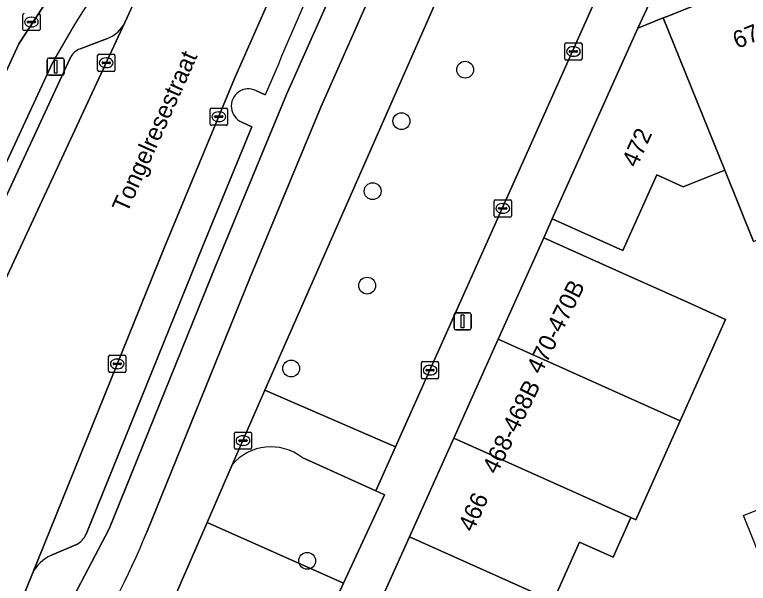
# Model space of a CAD drawing. Extents: x 162989 to 165008, y 383432 to 384338.
# Drawn here: x 163757.51 to 163800.09, y 383892.64 to 383925.63 of the extents above; entities that cross this region are included whole.
import ezdxf

# ---------------------------------------------------------------- set-up
doc = ezdxf.new("R2010")
doc.units = 0
for name, color, linetype in [('IMGEO_Boom', 7, 'Continuous'), ('IMGEO_Erf', 7, 'Continuous'), ('IMGEO_Fietspad_open', 7, 'Continuous'), ('IMGEO_Groenvoorziening', 7, 'Continuous'), ('IMGEO_Kolk', 7, 'Continuous'), ('IMGEO_Lichtmast', 7, 'Continuous'), ('IMGEO_Openbare_ruimte_label', 7, 'Continuous'), ('IMGEO_Pand', 7, 'Continuous'), ('IMGEO_Pand_nummerreeks', 7, 'Continuous'), ('IMGEO_Pand_vergunning_verleend', 7, 'Continuous'), ('IMGEO_Parkeervlak_open', 7, 'Continuous'), ('IMGEO_Rijbaan_lokaal_gesloten', 7, 'Continuous'), ('IMGEO_Verkeerseiland_open', 7, 'Continuous'), ('IMGEO_Voetpad_open', 7, 'Continuous')]:
    doc.layers.add(name, color=color, linetype=linetype)

msp = doc.modelspace()

# ---------------------------------------------------------------- linework, layer by layer
at = {"layer": 'IMGEO_Boom'}
for centre in [(163783.656, 383922.436), (163779.958, 383919.451), (163778.287, 383915.389), (163777.973, 383909.91), (163773.558, 383905.102), (163774.49, 383893.946)]:
    msp.add_circle(centre, 0.489, dxfattribs=at)
at = {"layer": 'IMGEO_Erf'}
msp.add_lwpolyline([(163800.392, 383912.477), (163798.718, 383916.612), (163796.316, 383915.641), (163794.783, 383916.328), (163792.813, 383911.939), (163788.708, 383913.782), (163788.217, 383912.69), (163792.779, 383910.642), (163796.555, 383908.947), (163798.772, 383907.952), (163796.126, 383902.059), (163793.554, 383896.331), (163793.277, 383896.455), (163792.241, 383894.148), (163790.301, 383895.019), (163788.764, 383891.596), (163788.171, 383890.275), (163786.122, 383885.713), (163785.642, 383885.928), (163784.611, 383883.632), (163785.406, 383883.235), (163801.81, 383878.728)], dxfattribs=at)
at = {"layer": 'IMGEO_Fietspad_open'}
for points in [[(163791.65, 383961.052), (163780.183, 383936.438), (163779.432, 383934.804), (163773.298, 383920.997), (163769.172, 383911.032), (163762.996, 383895.792), (163759.509, 383889.159), (163757.08, 383883.986), (163754.892, 383878.688), (163753.427, 383875.029), (163755.541, 383874.377), (163759.16, 383883.306), (163761.346, 383888.133)], [(163765.179, 383895.611), (163771.153, 383910.346), (163775.275, 383920.253), (163781.333, 383933.941)], [(163761.575, 383929.772), (163757.761, 383923.938), (163746.288, 383898.935), (163743.019, 383890.611), (163739.098, 383882.137), (163737.986, 383879.797), (163740.042, 383879.162), (163741.274, 383881.816), (163745.172, 383890.243), (163746.984, 383895.04), (163750, 383901.91), (163759.71, 383922.838)]]:
    msp.add_lwpolyline(points, dxfattribs=at)
for centre, radius, start, end in [((163806.498, 383897.321), 53.294, 144.0335, 151.3929), ((163719.213, 383914.45), 49.677, 328.0099, 337.7134)]:
    msp.add_arc(centre, radius, start, end, dxfattribs=at)
at = {"layer": 'IMGEO_Groenvoorziening'}
for points in [[(163783.211, 383929.241), (163772.036, 383903.853), (163779.619, 383900.563), (163791.052, 383926.094), (163786.762, 383927.694)], [(163764.618, 383886.843), (163774.913, 383888.97), (163776.604, 383892.642), (163768.685, 383896.176)]]:
    msp.add_lwpolyline(points, close=True, dxfattribs=at)
for points in [[(163778.968, 383897.775), (163778.471, 383898), (163774.198, 383899.93)], [(163770.135, 383899.504), (163768.685, 383896.176), (163776.604, 383892.642), (163778.968, 383897.775)]]:
    msp.add_lwpolyline(points, dxfattribs=at)
msp.add_arc((163772.386, 383897.625), 2.932, 51.8289, 140.1421, dxfattribs=at)
at = {"layer": 'IMGEO_Kolk'}
for p, q in [((163757.984, 383924.776), (163757.984, 383925.628)), ((163758.472, 383925.482), (163758.497, 383925.482)), ((163758.985, 383925.628), (163758.985, 383924.776)), ((163758.243, 383925.196), (163758.243, 383925.208)), ((163758.681, 383925.159), (163758.283, 383925.159)), ((163758.286, 383925.245), (163758.684, 383925.245)), ((163758.727, 383925.208), (163758.727, 383925.196)), ((163758.911, 383924.702), (163758.059, 383924.702)), ((163758.495, 383924.922), (163758.47, 383924.922)), ((163789.438, 383923.066), (163789.438, 383923.918)), ((163789.513, 383923.992), (163790.365, 383923.992)), ((163789.926, 383923.772), (163789.951, 383923.772)), ((163790.439, 383923.918), (163790.439, 383923.066)), ((163762.401, 383923.336), (163763.253, 383923.336)), ((163789.697, 383923.486), (163789.697, 383923.498)), ((163790.135, 383923.449), (163789.737, 383923.449)), ((163789.74, 383923.535), (163790.138, 383923.535)), ((163790.181, 383923.498), (163790.181, 383923.486)), ((163762.326, 383922.41), (163762.326, 383923.262)), ((163762.814, 383923.116), (163762.839, 383923.116)), ((163763.327, 383923.262), (163763.327, 383922.41)), ((163790.365, 383922.992), (163789.513, 383922.992)), ((163789.949, 383923.212), (163789.924, 383923.212)), ((163762.585, 383922.83), (163762.585, 383922.842)), ((163763.023, 383922.793), (163762.625, 383922.793)), ((163762.628, 383922.879), (163763.026, 383922.879)), ((163762.837, 383922.556), (163762.812, 383922.556)), ((163763.069, 383922.842), (163763.069, 383922.83)), ((163763.253, 383922.336), (163762.401, 383922.336)), ((163768.86, 383919.283), (163768.86, 383920.135)), ((163768.935, 383920.209), (163769.787, 383920.209)), ((163769.348, 383919.989), (163769.373, 383919.989)), ((163769.861, 383920.135), (163769.861, 383919.283)), ((163769.119, 383919.703), (163769.119, 383919.715)), ((163769.557, 383919.666), (163769.159, 383919.666)), ((163769.162, 383919.752), (163769.56, 383919.752)), ((163769.603, 383919.715), (163769.603, 383919.703)), ((163769.787, 383919.209), (163768.935, 383919.209)), ((163769.371, 383919.429), (163769.346, 383919.429)), ((163785.341, 383913.963), (163785.341, 383914.815)), ((163785.416, 383914.889), (163786.268, 383914.889)), ((163786.342, 383914.815), (163786.342, 383913.963)), ((163785.6, 383914.383), (163785.6, 383914.395)), ((163785.643, 383914.432), (163786.041, 383914.432)), ((163785.829, 383914.669), (163785.854, 383914.669)), ((163786.084, 383914.395), (163786.084, 383914.383)), ((163786.038, 383914.346), (163785.64, 383914.346)), ((163785.852, 383914.109), (163785.827, 383914.109)), ((163786.268, 383913.889), (163785.416, 383913.889)), ((163763.04, 383905.87), (163763.892, 383905.87)), ((163762.965, 383904.944), (163762.965, 383905.796)), ((163763.453, 383905.65), (163763.478, 383905.65)), ((163763.966, 383905.796), (163763.966, 383904.944)), ((163781.192, 383905.505), (163782.044, 383905.505)), ((163763.224, 383905.364), (163763.224, 383905.376)), ((163763.662, 383905.327), (163763.264, 383905.327)), ((163763.267, 383905.413), (163763.665, 383905.413)), ((163763.476, 383905.09), (163763.451, 383905.09)), ((163763.708, 383905.376), (163763.708, 383905.364)), ((163781.117, 383904.579), (163781.117, 383905.431)), ((163781.376, 383904.999), (163781.376, 383905.011)), ((163781.419, 383905.048), (163781.817, 383905.048)), ((163781.605, 383905.285), (163781.63, 383905.285)), ((163781.86, 383905.011), (163781.86, 383904.999)), ((163782.118, 383905.431), (163782.118, 383904.579)), ((163763.892, 383904.87), (163763.04, 383904.87)), ((163781.814, 383904.962), (163781.416, 383904.962)), ((163781.628, 383904.725), (163781.603, 383904.725)), ((163782.044, 383904.505), (163781.192, 383904.505)), ((163770.263, 383900.491), (163770.263, 383901.343)), ((163770.338, 383901.417), (163771.19, 383901.417)), ((163770.751, 383901.197), (163770.776, 383901.197)), ((163771.264, 383901.343), (163771.264, 383900.491)), ((163770.522, 383900.911), (163770.522, 383900.923)), ((163770.96, 383900.874), (163770.562, 383900.874)), ((163770.565, 383900.96), (163770.963, 383900.96)), ((163771.006, 383900.923), (163771.006, 383900.911)), ((163771.19, 383900.417), (163770.338, 383900.417)), ((163770.774, 383900.637), (163770.749, 383900.637))]:
    msp.add_line(p, q, dxfattribs=at)
for points in [[(163757.984, 383924.776), (163757.984, 383925.628)], [(163758.985, 383925.628), (163758.985, 383924.776)], [(163758.911, 383924.702), (163758.059, 383924.702)], [(163789.438, 383923.066), (163789.438, 383923.918)], [(163789.513, 383923.992), (163790.365, 383923.992)], [(163790.439, 383923.918), (163790.439, 383923.066)], [(163762.401, 383923.336), (163763.253, 383923.336)], [(163762.326, 383922.41), (163762.326, 383923.262)], [(163763.327, 383923.262), (163763.327, 383922.41)], [(163790.365, 383922.992), (163789.513, 383922.992)], [(163763.253, 383922.336), (163762.401, 383922.336)], [(163768.86, 383919.283), (163768.86, 383920.135)], [(163768.935, 383920.209), (163769.787, 383920.209)], [(163769.861, 383920.135), (163769.861, 383919.283)], [(163769.787, 383919.209), (163768.935, 383919.209)], [(163785.341, 383913.963), (163785.341, 383914.815)], [(163785.416, 383914.889), (163786.268, 383914.889)], [(163786.342, 383914.815), (163786.342, 383913.963)], [(163786.268, 383913.889), (163785.416, 383913.889)], [(163763.04, 383905.87), (163763.892, 383905.87)], [(163762.965, 383904.944), (163762.965, 383905.796)], [(163763.966, 383905.796), (163763.966, 383904.944)], [(163781.192, 383905.505), (163782.044, 383905.505)], [(163781.117, 383904.579), (163781.117, 383905.431)], [(163782.118, 383905.431), (163782.118, 383904.579)], [(163763.892, 383904.87), (163763.04, 383904.87)], [(163782.044, 383904.505), (163781.192, 383904.505)], [(163770.263, 383900.491), (163770.263, 383901.343)], [(163770.338, 383901.417), (163771.19, 383901.417)], [(163771.264, 383901.343), (163771.264, 383900.491)], [(163771.19, 383900.417), (163770.338, 383900.417)]]:
    msp.add_lwpolyline(points, dxfattribs=at)
for centre, radius, start, end in [((163758.061, 383925.626), 0.0765, 91.552, 178.448), ((163758.061, 383925.626), 0.0765, 91.552, 178.448), ((163758.909, 383925.626), 0.0765, 1.552, 88.448), ((163758.909, 383925.626), 0.0765, 1.552, 88.448), ((163758.283, 383925.205), 0.0403, 85.8775, 175.7526), ((163758.28, 383925.195), 0.0366, 178.938, 274.7102), ((163758.684, 383925.202), 0.043, 264.8664, 352.4533), ((163758.688, 383925.207), 0.0386, 1.7309, 96.639), ((163758.061, 383924.778), 0.0765, 181.552, 268.448), ((163758.061, 383924.778), 0.0765, 181.552, 268.448), ((163758.909, 383924.778), 0.0765, 271.552, 358.448), ((163758.909, 383924.778), 0.0765, 271.552, 358.448), ((163789.515, 383923.916), 0.0765, 91.552, 178.448), ((163789.515, 383923.916), 0.0765, 91.552, 178.448), ((163790.363, 383923.916), 0.0765, 1.552, 88.448), ((163790.363, 383923.916), 0.0765, 1.552, 88.448), ((163762.403, 383923.26), 0.0765, 91.552, 178.448), ((163762.403, 383923.26), 0.0765, 91.552, 178.448), ((163763.251, 383923.26), 0.0765, 1.552, 88.448), ((163763.251, 383923.26), 0.0765, 1.552, 88.448), ((163789.737, 383923.495), 0.0403, 85.8775, 175.7526), ((163789.734, 383923.485), 0.0366, 178.938, 274.7102), ((163790.138, 383923.492), 0.043, 264.8664, 352.4533), ((163790.142, 383923.497), 0.0386, 1.7309, 96.639), ((163789.515, 383923.068), 0.0765, 181.552, 268.448), ((163789.515, 383923.068), 0.0765, 181.552, 268.448), ((163790.363, 383923.068), 0.0765, 271.552, 358.448), ((163790.363, 383923.068), 0.0765, 271.552, 358.448), ((163762.625, 383922.839), 0.0403, 85.8775, 175.7526), ((163762.622, 383922.829), 0.0366, 178.938, 274.7102), ((163763.026, 383922.836), 0.043, 264.8664, 352.4533), ((163763.03, 383922.841), 0.0386, 1.7309, 96.639), ((163762.403, 383922.412), 0.0765, 181.552, 268.448), ((163762.403, 383922.412), 0.0765, 181.552, 268.448), ((163763.251, 383922.412), 0.0765, 271.552, 358.448), ((163763.251, 383922.412), 0.0765, 271.552, 358.448), ((163768.937, 383920.133), 0.0765, 91.552, 178.448), ((163768.937, 383920.133), 0.0765, 91.552, 178.448), ((163769.785, 383920.133), 0.0765, 1.552, 88.448), ((163769.785, 383920.133), 0.0765, 1.552, 88.448), ((163769.159, 383919.712), 0.0403, 85.8775, 175.7526), ((163769.156, 383919.702), 0.0366, 178.938, 274.7102), ((163769.56, 383919.709), 0.043, 264.8664, 352.4533), ((163769.564, 383919.714), 0.0386, 1.7309, 96.639), ((163768.937, 383919.285), 0.0765, 181.552, 268.448), ((163768.937, 383919.285), 0.0765, 181.552, 268.448), ((163769.785, 383919.285), 0.0765, 271.552, 358.448), ((163769.785, 383919.285), 0.0765, 271.552, 358.448), ((163785.418, 383914.813), 0.0765, 91.552, 178.448), ((163785.418, 383914.813), 0.0765, 91.552, 178.448), ((163786.266, 383914.813), 0.0765, 1.552, 88.448), ((163786.266, 383914.813), 0.0765, 1.552, 88.448), ((163785.64, 383914.392), 0.0403, 85.8775, 175.7526), ((163785.637, 383914.382), 0.0366, 178.938, 274.7102), ((163786.041, 383914.389), 0.043, 264.8664, 352.4533), ((163786.045, 383914.394), 0.0386, 1.7309, 96.639), ((163785.418, 383913.965), 0.0765, 181.552, 268.448), ((163785.418, 383913.965), 0.0765, 181.552, 268.448), ((163786.266, 383913.965), 0.0765, 271.552, 358.448), ((163786.266, 383913.965), 0.0765, 271.552, 358.448), ((163763.042, 383905.794), 0.0765, 91.552, 178.448), ((163763.042, 383905.794), 0.0765, 91.552, 178.448), ((163763.89, 383905.794), 0.0765, 1.552, 88.448), ((163763.89, 383905.794), 0.0765, 1.552, 88.448), ((163781.194, 383905.429), 0.0765, 91.552, 178.448), ((163781.194, 383905.429), 0.0765, 91.552, 178.448), ((163782.042, 383905.429), 0.0765, 1.552, 88.448), ((163782.042, 383905.429), 0.0765, 1.552, 88.448), ((163763.264, 383905.373), 0.0403, 85.8775, 175.7526), ((163763.261, 383905.363), 0.0366, 178.938, 274.7102), ((163763.665, 383905.37), 0.043, 264.8664, 352.4533), ((163763.669, 383905.375), 0.0386, 1.7309, 96.639), ((163781.416, 383905.008), 0.0403, 85.8775, 175.7526), ((163781.821, 383905.01), 0.0386, 1.7309, 96.639), ((163763.042, 383904.946), 0.0765, 181.552, 268.448), ((163763.042, 383904.946), 0.0765, 181.552, 268.448), ((163763.89, 383904.946), 0.0765, 271.552, 358.448), ((163763.89, 383904.946), 0.0765, 271.552, 358.448), ((163781.413, 383904.998), 0.0366, 178.938, 274.7102), ((163781.817, 383905.005), 0.043, 264.8664, 352.4533), ((163781.194, 383904.581), 0.0765, 181.552, 268.448), ((163781.194, 383904.581), 0.0765, 181.552, 268.448), ((163782.042, 383904.581), 0.0765, 271.552, 358.448), ((163782.042, 383904.581), 0.0765, 271.552, 358.448), ((163770.34, 383901.341), 0.0765, 91.552, 178.448), ((163770.34, 383901.341), 0.0765, 91.552, 178.448), ((163771.188, 383901.341), 0.0765, 1.552, 88.448), ((163771.188, 383901.341), 0.0765, 1.552, 88.448), ((163770.562, 383900.92), 0.0403, 85.8775, 175.7526), ((163770.559, 383900.91), 0.0366, 178.938, 274.7102), ((163770.963, 383900.917), 0.043, 264.8664, 352.4533), ((163770.967, 383900.922), 0.0386, 1.7309, 96.639), ((163770.34, 383900.493), 0.0765, 181.552, 268.448), ((163770.34, 383900.493), 0.0765, 181.552, 268.448), ((163771.188, 383900.493), 0.0765, 271.552, 358.448), ((163771.188, 383900.493), 0.0765, 271.552, 358.448)]:
    msp.add_arc(centre, radius, start, end, dxfattribs=at)
for centre, major_axis, ratio, start_param, end_param in [((163758.471, 383925.202), (-0.387, 0.002), 0.722429, 4.712389, 7.853982), ((163758.496, 383925.202), (-0.39, 0.002), 0.717154, 1.570796, 4.712389), ((163789.925, 383923.492), (-0.387, 0.002), 0.722429, 4.712389, 7.853982), ((163789.95, 383923.492), (-0.39, 0.002), 0.717154, 1.570796, 4.712389), ((163762.813, 383922.836), (-0.387, 0.002), 0.722429, 4.712389, 7.853982), ((163762.838, 383922.836), (-0.39, 0.002), 0.717154, 1.570796, 4.712389), ((163769.347, 383919.709), (-0.387, 0.002), 0.722429, 4.712389, 7.853982), ((163769.372, 383919.709), (-0.39, 0.002), 0.717154, 1.570796, 4.712389), ((163785.828, 383914.389), (-0.387, 0.002), 0.722429, 4.712389, 7.853982), ((163785.853, 383914.389), (-0.39, 0.002), 0.717154, 1.570796, 4.712389), ((163763.452, 383905.37), (-0.387, 0.002), 0.722429, 4.712389, 7.853982), ((163763.477, 383905.37), (-0.39, 0.002), 0.717154, 1.570796, 4.712389), ((163781.604, 383905.005), (-0.387, 0.002), 0.722429, 4.712389, 7.853982), ((163781.629, 383905.005), (-0.39, 0.002), 0.717154, 1.570796, 4.712389), ((163770.75, 383900.917), (-0.387, 0.002), 0.722429, 4.712389, 7.853982), ((163770.775, 383900.917), (-0.39, 0.002), 0.717154, 1.570796, 4.712389)]:
    msp.add_ellipse(centre, major_axis=major_axis, ratio=ratio, start_param=start_param, end_param=end_param, dxfattribs=at)
at = {"layer": 'IMGEO_Lichtmast'}
for p, q in [((163759.397, 383922.212), (163759.397, 383923.012)), ((163759.397, 383923.012), (163759.397, 383922.212)), ((163759.497, 383923.112), (163760.287, 383923.112)), ((163760.287, 383923.112), (163759.497, 383923.112)), ((163760.387, 383923.012), (163760.387, 383922.212)), ((163760.387, 383922.212), (163760.387, 383923.012)), ((163760.287, 383922.112), (163759.497, 383922.112)), ((163759.497, 383922.112), (163760.287, 383922.112)), ((163783.014, 383907.437), (163783.014, 383908.237)), ((163783.014, 383908.237), (163783.014, 383907.437)), ((163783.114, 383908.337), (163783.904, 383908.337)), ((163783.904, 383908.337), (163783.114, 383908.337)), ((163784.004, 383908.237), (163784.004, 383907.437)), ((163784.004, 383907.437), (163784.004, 383908.237)), ((163783.904, 383907.337), (163783.114, 383907.337)), ((163783.114, 383907.337), (163783.904, 383907.337))]:
    msp.add_line(p, q, dxfattribs=at)
for points in [[(163759.817, 383922.987), (163759.967, 383922.987), (163759.967, 383922.237), (163759.817, 383922.237), (163759.817, 383922.987)], [(163783.434, 383908.212), (163783.584, 383908.212), (163783.584, 383907.462), (163783.434, 383907.462), (163783.434, 383908.212)]]:
    msp.add_lwpolyline(points, dxfattribs=at)
for centre, start, end in [((163759.497, 383923.012), 90, 180), ((163759.497, 383923.012), 90, 180), ((163760.287, 383923.012), 0, 90), ((163760.287, 383923.012), 360, 90), ((163759.497, 383922.212), 180, 270), ((163759.497, 383922.212), 180, 270), ((163760.287, 383922.212), 270, 0), ((163760.287, 383922.212), 270, 0), ((163783.114, 383908.237), 90, 180), ((163783.114, 383908.237), 90, 180), ((163783.904, 383908.237), 0, 90), ((163783.904, 383908.237), 360, 90), ((163783.114, 383907.437), 180, 270), ((163783.114, 383907.437), 180, 270), ((163783.904, 383907.437), 270, 0), ((163783.904, 383907.437), 270, 0)]:
    msp.add_arc(centre, 0.1, start, end, dxfattribs=at)
at = {"layer": 'IMGEO_Pand'}
for points in [[(163802.029, 383928.218), (163795.378, 383925.53), (163795.145, 383925.436), (163798.718, 383916.612), (163800.392, 383912.477), (163800.625, 383912.572), (163803.543, 383913.753), (163802.991, 383915.121), (163801.487, 383918.84), (163804.359, 383920), (163805.212, 383920.345)], [(163795.145, 383925.436), (163793.673, 383924.841), (163788.708, 383913.782), (163792.813, 383911.939), (163794.783, 383916.328), (163796.316, 383915.641), (163798.718, 383916.612)], [(163796.126, 383902.059), (163798.772, 383907.952), (163796.555, 383908.947), (163792.779, 383910.642), (163788.217, 383912.69), (163785.571, 383906.798)], [(163782.999, 383901.07), (163793.277, 383896.455), (163793.554, 383896.331), (163796.126, 383902.059), (163785.571, 383906.798)], [(163782.999, 383901.07), (163780.426, 383895.34), (163788.764, 383891.596), (163790.301, 383895.019), (163792.241, 383894.148), (163793.277, 383896.455)], [(163788.764, 383891.596), (163780.426, 383895.34), (163777.782, 383889.452), (163780.905, 383888.05), (163779.876, 383885.758), (163784.611, 383883.632), (163785.642, 383885.928), (163786.122, 383885.713), (163788.171, 383890.275)]]:
    msp.add_lwpolyline(points, close=True, dxfattribs=at)
at = {"layer": 'IMGEO_Pand_vergunning_verleend'}
msp.add_lwpolyline([(163802.971, 383897.859), (163804.213, 383894.78), (163801.051, 383893.503), (163799.808, 383896.582)], close=True, dxfattribs=at)
at = {"layer": 'IMGEO_Parkeervlak_open'}
for points in [[(163795.079, 383975.769), (163789.902, 383964.696), (163786.656, 383957.76), (163776.508, 383936.015), (163770.272, 383921.927), (163766.204, 383912.135), (163758.54, 383893.202)], [(163749.333, 383893.853), (163750, 383895.276), (163763.905, 383925.176)], [(163762.901, 383924.253), (163761.305, 383923.64)], [(163760.724, 383923.096), (163754.389, 383909.446), (163752.778, 383905.974), (163748.976, 383897.781)], [(163771.517, 383921.223), (163772.058, 383920.979)], [(163761.658, 383895.485), (163768.409, 383912.16), (163771.279, 383919.129), (163770.698, 383919.399)], [(163759.642, 383894.273), (163761.106, 383894.896)]]:
    msp.add_lwpolyline(points, dxfattribs=at)
for centre, radius, start, end in [((164182.404, 383747.912), 445.35, 155.13498, 157.13194), ((163762.235, 383925.985), 1.855, 291.0282, 334.1579), ((163761.686, 383922.65), 1.061, 111.0788, 155.1537), ((163771.082, 383920.322), 1, 64.2383, 247.4003), ((163760.498, 383896.019), 1.277, 298.4347, 335.2799), ((163760.555, 383892.231), 2.236, 114.0889, 154.2765)]:
    msp.add_arc(centre, radius, start, end, dxfattribs=at)
at = {"layer": 'IMGEO_Rijbaan_lokaal_gesloten'}
msp.add_lwpolyline([(163780.95, 383962.264), (163773.933, 383946.885), (163772.352, 383943.463), (163763.905, 383925.176), (163750, 383895.276), (163749.333, 383893.853), (163744.305, 383883.31), (163743.247, 383880.983), (163742.13, 383878.517), (163751.373, 383875.663), (163753.245, 383880.199), (163758.54, 383893.202), (163766.204, 383912.135), (163770.272, 383921.927), (163776.508, 383936.015), (163786.656, 383957.76), (163789.902, 383964.696)], dxfattribs=at)
at = {"layer": 'IMGEO_Verkeerseiland_open'}
for points in [[(163763.905, 383925.176), (163772.352, 383943.463), (163771.844, 383943.691), (163773.452, 383947.13), (163773.933, 383946.885), (163780.95, 383962.264), (163784.861, 383970.722)], [(163758.54, 383893.202), (163753.245, 383880.199), (163751.373, 383875.663), (163753.427, 383875.029), (163754.892, 383878.688), (163757.08, 383883.986), (163759.509, 383889.159), (163762.996, 383895.792), (163769.172, 383911.032), (163773.298, 383920.997), (163779.432, 383934.804), (163780.183, 383936.438), (163791.65, 383961.052)], [(163761.305, 383923.64), (163762.901, 383924.253)], [(163748.976, 383897.781), (163752.778, 383905.974), (163752.306, 383906.218), (163753.898, 383909.628), (163754.389, 383909.446), (163760.724, 383923.096)], [(163759.71, 383922.838), (163750, 383901.91), (163746.984, 383895.04), (163745.172, 383890.243), (163741.274, 383881.816), (163740.042, 383879.162), (163742.13, 383878.517), (163743.247, 383880.983), (163744.305, 383883.31), (163749.333, 383893.853)], [(163772.058, 383920.979), (163771.517, 383921.223)], [(163770.698, 383919.399), (163771.279, 383919.129), (163768.409, 383912.16), (163761.658, 383895.485)], [(163761.106, 383894.896), (163759.642, 383894.273)]]:
    msp.add_lwpolyline(points, dxfattribs=at)
for centre, radius, start, end in [((164182.404, 383747.912), 445.35, 155.13498, 157.13194), ((163806.498, 383897.321), 53.294, 144.0335, 151.3929), ((163762.235, 383925.985), 1.855, 291.0282, 334.1579), ((163761.686, 383922.65), 1.061, 111.0788, 155.1537), ((163771.082, 383920.322), 1, 64.2383, 247.4003), ((163760.498, 383896.019), 1.277, 298.4347, 335.2799), ((163760.555, 383892.231), 2.236, 114.0889, 154.2765)]:
    msp.add_arc(centre, radius, start, end, dxfattribs=at)
at = {"layer": 'IMGEO_Voetpad_open'}
for points in [[(163793.546, 383960.135), (163782.132, 383935.646), (163781.333, 383933.941), (163775.275, 383920.253), (163771.153, 383910.346), (163765.179, 383895.611)], [(163793.673, 383924.841), (163799.522, 383937.418), (163798.804, 383939), (163797.807, 383941.195), (163793.849, 383949.912)], [(163800.395, 383935.495), (163799.522, 383937.418), (163793.673, 383924.841), (163795.145, 383925.436), (163795.378, 383925.53), (163802.029, 383928.218), (163807.418, 383930.396), (163812.474, 383932.44), (163817.424, 383934.44), (163822.475, 383936.481), (163827.375, 383938.462), (163832.336, 383940.467), (163838.514, 383942.964)], [(163796.207, 383937.605), (163795.81, 383936.718), (163791.052, 383926.094), (163779.619, 383900.563), (163778.471, 383898), (163778.968, 383897.775), (163776.604, 383892.642), (163774.913, 383888.97), (163773.428, 383885.914), (163775.646, 383884.905), (163776.763, 383887.208), (163777.782, 383889.452), (163780.426, 383895.34), (163782.999, 383901.07), (163785.571, 383906.798), (163788.217, 383912.69), (163788.708, 383913.782), (163793.673, 383924.841)], [(163743.019, 383890.611), (163746.288, 383898.935), (163757.761, 383923.938), (163761.575, 383929.772)], [(163761.346, 383888.133), (163759.16, 383883.306), (163755.541, 383874.377), (163757.903, 383873.647), (163758.779, 383876.374), (163759.782, 383876.052), (163760.054, 383876.662), (163761.318, 383879.505), (163761.67, 383880.294), (163763.327, 383883.882), (163764.618, 383886.843), (163768.685, 383896.176), (163770.135, 383899.504), (163772.036, 383903.853), (163783.211, 383929.241)], [(163772.036, 383903.853), (163770.135, 383899.504)], [(163774.198, 383899.93), (163778.471, 383898), (163779.619, 383900.563), (163772.036, 383903.853)]]:
    msp.add_lwpolyline(points, dxfattribs=at)
for centre, radius, start, end in [((163772.386, 383897.625), 2.932, 51.8289, 140.1421), ((163719.213, 383914.45), 49.677, 328.0099, 337.7134)]:
    msp.add_arc(centre, radius, start, end, dxfattribs=at)

# ---------------------------------------------------------------- texts
at = {"layer": 'IMGEO_Openbare_ruimte_label'}
msp.add_text('Tongelresestraat', height=1, rotation=65.8689, dxfattribs=at).set_placement((163764.035, 383914.074))
at = {"layer": 'IMGEO_Pand_nummerreeks'}
for s, rotation, p in [('67', 22.0073, (163799.44, 383923.634)), ('472', 65.8214, (163793.617, 383916.709)), ('470-470B', 63.6686, (163788.06, 383904.714)), ('468-468B', 63.8303, (163785.495, 383898.911)), ('466', 65.8176, (163784.123, 383895.565))]:
    msp.add_text(s, height=1, rotation=rotation, dxfattribs=at).set_placement(p)

doc.saveas('drawing.dxf')
